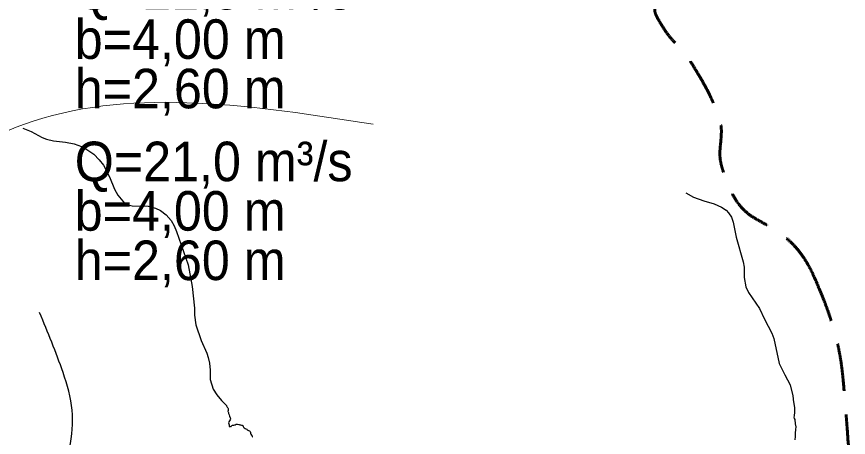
# Model space of a CAD drawing. Extents: x -1643653 to 4543381, y 1624270 to 13878484.
# Drawn here: x 743654 to 752066, y 8955665 to 8959919 of the extents above; entities that cross this region are included whole.
import ezdxf

# ---------------------------------------------------------------- set-up
doc = ezdxf.new("R2010")
doc.units = 0
doc.header["$LTSCALE"] = 160
doc.linetypes.add('MEDIUM_DASHED', pattern=[4.5, 3, -1.5])
for name, color, linetype, lineweight in [('10', 7, 'MEDIUM_DASHED', 60), ('24', 7, 'Continuous', 25), ('50', 7, 'Continuous', 13), ('60', 7, 'Continuous', 13)]:
    doc.layers.add(name, color=color, linetype=linetype, lineweight=lineweight)

msp = doc.modelspace()

# ---------------------------------------------------------------- linework, layer by layer
at = {"layer": '10'}
for points in [[(751718.9, 8957290.2), (751531.6, 8957712.2), (750995.8, 8957861.4), (750836, 8958259.9), (750739.1, 8958501.4), (750810.6, 8958803), (750701.7, 8959043.4), (750649.5, 8959158.5), (750585.8, 8959273.1), (750522.6, 8959379.2), (750416.4, 8959557.6), (750245.2, 8959714.4), (750142.1, 8959894), (750059.8, 8960037.4), (750424.3, 8960195.8), (750388.3, 8960341.7), (750306, 8960675.5), (749757.2, 8960933.4), (749694.4, 8961281.9), (749657.1, 8961488.8), (749737.2, 8961760.6), (749694.4, 8961975.8), (749670.2, 8962097.1), (749510.2, 8962210.1), (749537.7, 8962334), (749613.3, 8962675.1), (749758.5, 8963019.6), (749851.1, 8963363.7), (749964, 8963783.7), (750022.5, 8964223.4), (750164.5, 8964639.7), (750243.4, 8964871.2), (750497.6, 8964991.5), (750634.5, 8965199.3), (750728.3, 8965341.6), (750833.7, 8965482.3), (750858.4, 8965647), (750892.9, 8965877.2), (750782, 8966109.4), (750768.8, 8966340.9), (750760.8, 8966481.8), (750668.1, 8966638.3), (750791.2, 8966766.2), (750923.4, 8966903.6), (751072.8, 8966882.1), (751216.6, 8966934), (751537.1, 8967049.7), (751840, 8967247.2), (752179.1, 8967269.8), (752291, 8967277.3), (752403, 8967284.8), (752514.9, 8967292.2), (752738.7, 8967307.2), (752962.6, 8967322.1), (753186.4, 8967337), (753247.3, 8967341.1), (753307.9, 8967370.8), (753353.8, 8967411.3)], [(752064, 8949931.3), (752226.2, 8950099), (752371.1, 8950281.5), (752484, 8950494.8), (752727.4, 8950954.4), (752832, 8951444.1), (752990, 8951926.7), (753136.7, 8952374.9), (753359.2, 8952845.2), (753347.9, 8953290.8), (753342, 8953522.6), (753008.5, 8953646.6), (752804.9, 8953784.5), (752471.5, 8954010.4), (751900.3, 8953804.2), (751669.5, 8954179.5), (751384.3, 8954643.3), (752099.3, 8955128.6), (752064.4, 8955611.4), (752024.1, 8956168.6), (751963.7, 8956738.7), (751718.9, 8957290.2)]]:
    msp.add_open_spline(points, degree=3, dxfattribs=at)
at = {"layer": '24'}
for points in [[(743717.7, 8958792.3), (743800.2, 8958756.1), (743911.5, 8958697.1), (743955.3, 8958681.4), (744025.6, 8958664.2), (744147.5, 8958649.6), (744235.2, 8958632.4), (744310.4, 8958606.9), (744365.4, 8958577), (744433.8, 8958526.9), (744488.9, 8958471.2), (744531.2, 8958417.1), (744593.7, 8958298.5), (744645, 8958175.7), (744676.8, 8958113.6), (744744.7, 8958031.2), (744766.2, 8958019.9), (744821.5, 8958007), (744983.3, 8958002), (745058, 8957983.2), (745110.2, 8957958), (745164.6, 8957914.2), (745215.4, 8957855.9), (745248.1, 8957804.4), (745272.3, 8957745.8), (745388, 8957410.4), (745428.9, 8957189.4), (745451.8, 8956972.2), (745453.7, 8956901.6), (745467.7, 8956802.6), (745520, 8956644.2), (745577.4, 8956515), (745592.3, 8956470.8), (745605.1, 8956415.6), (745612.4, 8956345.1), (745611.7, 8956249.8), (745643.2, 8956150.5), (745677.6, 8956094.2), (745726.6, 8956036.8), (745776.2, 8955987)], [(750423.6, 8958135.7), (750499.6, 8958092.9), (750602.7, 8958055.6), (750709.5, 8958026.2), (750782, 8957991.5), (750830.2, 8957961.5), (750855.2, 8957933.6), (750884.2, 8957892.1), (750902.2, 8957841), (750932.8, 8957688.1), (751002.6, 8957440.2), (751011.1, 8957385.5), (751012.3, 8957279.8), (751029.1, 8957185.3), (751054.7, 8957130.6), (751168.1, 8956969), (751218.5, 8956860.1), (751291.5, 8956717.4), (751311.6, 8956662.7), (751365.8, 8956411.3), (751423, 8956298.1), (751477.7, 8956195.2), (751505.7, 8956084.4)], [(751505.7, 8956084.4), (751507.4, 8956055.1), (751508.1, 8956042.7), (751510.5, 8956026.3), (751513.5, 8956003.2), (751520.2, 8955965.6), (751521.6, 8955957.9), (751521.9, 8955951.5), (751522.8, 8955950.1)], [(745776.2, 8955987), (745777.3, 8955982.8), (745780.4, 8955977.4), (745783.5, 8955969.7), (745788.5, 8955961.6), (745792.3, 8955955.1), (745793.5, 8955951.2), (745793.5, 8955944.7), (745792, 8955937.4), (745791.6, 8955927), (745792.7, 8955922.8), (745796.2, 8955915.5), (745797, 8955910.1), (745795.5, 8955904.6)], [(751520.4, 8955950.1), (751521.7, 8955924.3), (751521.1, 8955909.7), (751519.5, 8955892.5), (751517.2, 8955883.6), (751515.1, 8955868.8), (751519.1, 8955855.6), (751523.6, 8955846.3), (751529.6, 8955801.9), (751533.5, 8955770.7), (751531.2, 8955742.9), (751527.4, 8955706), (751527.1, 8955688.9), (751529, 8955674), (751525.8, 8955639.9)], [(745795.5, 8955904.6), (745798.7, 8955899.3), (745802.4, 8955891.4), (745806.7, 8955879.7), (745815.1, 8955862.3), (745817.2, 8955857), (745816.7, 8955850.6), (745813.5, 8955843.2), (745806.1, 8955833.1), (745800.3, 8955823.1), (745797.6, 8955812), (745801.9, 8955792.9), (745801.9, 8955780.2), (745801.9, 8955775.1)], [(745801.9, 8955775.5), (745809.8, 8955773.2), (745814.5, 8955772.5), (745817.8, 8955773.2), (745822.5, 8955775.8), (745828.2, 8955782.8), (745831.2, 8955786.2), (745835.5, 8955787.5), (745843.2, 8955787.5), (745851.8, 8955787.2), (745862.2, 8955790.5), (745866.5, 8955792.5), (745875.8, 8955797.8), (745881.5, 8955798.8), (745886.8, 8955797.8), (745900.2, 8955795.5), (745905.8, 8955793.5), (745911.8, 8955791.5), (745916.6, 8955790.9)], [(745919.6, 8955789.7), (745929.6, 8955788.8), (745934.3, 8955787.1), (745941, 8955784.1), (745946, 8955774.8), (745949.3, 8955768.1), (745956.6, 8955759.5), (745964.3, 8955754.8), (745973.6, 8955751.8), (745980.6, 8955747.8), (745987, 8955741.5), (745991.6, 8955736.5), (745998.3, 8955733.8), (746008.3, 8955729.5), (746015, 8955723.2), (746019, 8955713.9), (746020.6, 8955706.5), (746023.4, 8955698.3), (746030.4, 8955688.3), (746034.8, 8955681.3), (746037.4, 8955671.3), (746038.2, 8955668.8)]]:
    msp.add_lwpolyline(points, dxfattribs=at)
for points in [[(754168.1, 8959356.7), (754118.5, 8959373.3), (754015.9, 8959439.5), (753963, 8959522.3), (753920, 8959565.3), (753863.7, 8959601.7), (753777.7, 8959624.9), (753671.8, 8959664.6), (753599, 8959727.5), (753470, 8959860), (753347.6, 8960035.4), (753188.7, 8960240.7), (753072.9, 8960336.7), (753006.8, 8960409.6), (752887.7, 8960462.5), (752692.4, 8960515.5), (752381.4, 8960598.3), (752318.6, 8960631.4), (752182.9, 8960823.4), (752133.3, 8960879.7), (752149.8, 8961088.3), (752153.1, 8961154.5), (752176.3, 8961240.6), (752202.8, 8961346.5), (752202.8, 8961459.1), (752163.1, 8961578.2), (752126.7, 8961627.9), (752100.2, 8961730.6), (752067.1, 8961783.5), (752020.8, 8961823.2), (751842.1, 8961922.6), (751815.6, 8962002), (751828.9, 8962035.1), (751891.7, 8962194.1), (751891.7, 8962247), (751799.1, 8962392.7), (751723, 8962475.5), (751686.6, 8962551.6), (751673.4, 8962674.1), (751680, 8962710.5), (751646.7, 8962746), (751629.2, 8962814.3), (751582.4, 8962896.2), (751541.5, 8962972.3), (751516.1, 8963036.6), (751490.8, 8963138), (751498.6, 8963270.7), (751510.3, 8963338.9), (751566.8, 8963485.2), (751623.3, 8963580.8), (751638.9, 8963627.6), (751638.9, 8963670.5), (751613.6, 8963762.2), (751561, 8963914.3), (751555.1, 8963990.3), (751566.8, 8964163.9), (751545.4, 8964241.9), (751500.6, 8964314.1), (751401.2, 8964419.4), (751358.3, 8964503.3), (751350.5, 8964659.3), (751381.7, 8964780.2), (751408.9, 8964864.1), (751405, 8964942.1), (751391.4, 8965002.6), (751327.1, 8965100.1), (751223.8, 8965226.9), (751149.7, 8965359.5), (751110.7, 8965523.3), (751102.9, 8965618.9), (751071.8, 8965913.4), (751038.6, 8966215.7), (751023, 8966471), (751017.2, 8966644)], [(742465, 8951672.5), (742570.2, 8951896.3), (742530.8, 8952080.7), (742596.6, 8952304.5), (742780.8, 8952620.5), (742833.4, 8952791.7), (742793.9, 8953160.4), (742688.7, 8953489.6), (742715, 8953608.1), (742833.4, 8953555.4), (742938.7, 8953555.4), (743136.1, 8953779.2), (743280.8, 8954161.1), (743478.2, 8954332.2), (743780.8, 8954635.1), (744030.8, 8955095.9), (744188.8, 8955556.8), (744215.1, 8955938.6), (744123, 8956320.5), (743886.1, 8956926.2)]]:
    msp.add_spline(points, degree=3, dxfattribs=at)
at = {"layer": '50'}
msp.add_spline([(737749.9, 8955754.4), (741211.7, 8957289.2), (743820, 8958861.1), (747258.2, 8958831.5)], degree=3, dxfattribs=at)
at = {"layer": '60', "lineweight": 25}
msp.add_spline([(814781, 9009175.5), (814787.2, 9009173.4), (814796.9, 9009173.4), (814799.4, 9009172.4), (814805.1, 9009174.5), (814805.6, 9009176.5), (814811.7, 9009179.5), (814811.7, 9009179.5), (814801.5, 9009181), (814790.7, 9009181.5), (814784.1, 9009183.1), (814777.4, 9009185.1), (814778.4, 9009175.5)], degree=3, dxfattribs=at)

# ---------------------------------------------------------------- texts
at = {"layer": '50', "width": 0.95}
for s, p in [('Q=21,5 m³/s', (744241.5, 8959991.7)), ('b=4,00 m', (744241.5, 8959491.7)), ('h=2,60 m', (744241.5, 8958991.7)), ('Q=21,0 m³/s', (744241.5, 8958254.7)), ('b=4,00 m', (744241.5, 8957754.7)), ('h=2,60 m', (744241.5, 8957254.7))]:
    msp.add_text(s, height=400, dxfattribs=at).set_placement(p)

doc.saveas('drawing.dxf')
